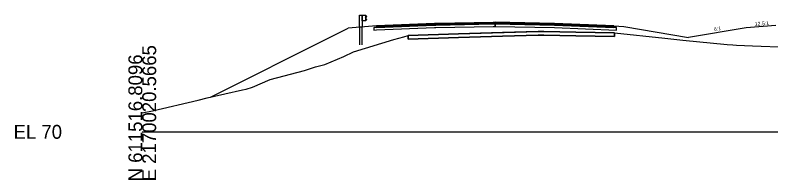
# Model space of a CAD drawing. Extents: x -26 to 1303, y -3010 to 12023.
# Drawn here: x 974.3 to 1127, y 3490.3 to 3523.5 of the extents above; entities that cross this region are included whole.
import ezdxf

# ---------------------------------------------------------------- set-up
doc = ezdxf.new("R2010")
doc.units = 0
for name, color, linetype in [('RD_GPK_XS_Cell', 7, 'Continuous'), ('RD_PD_Final_TrvlWay', 7, 'Continuous'), ('RD_XS_Base', 7, 'Continuous'), ('RD_XS_ExGround', 7, 'Continuous'), ('RD_XS_ExPaveRet', 7, 'Continuous'), ('RD_XS_GR', 7, 'Continuous'), ('RD_XS_Greenside', 7, 'Continuous'), ('RD_XS_Pave', 7, 'Continuous'), ('RD_XS_PaveOvlay_CP', 7, 'Continuous'), ('RD_XS_TieSlope', 7, 'Continuous'), ('RD_XS_TX_ShdSlope', 7, 'Continuous'), ('RD_XS_TX_Slope', 7, 'Continuous')]:
    doc.layers.add(name, color=color, linetype=linetype)

msp = doc.modelspace()

# ---------------------------------------------------------------- linework, layer by layer
at = {"layer": 'RD_GPK_XS_Cell'}
msp.add_line((1000, 3500), (1150, 3500), dxfattribs=at)
at = {"layer": 'RD_PD_Final_TrvlWay'}
msp.add_lwpolyline([(1044.42, 3517.53), (1044.42, 3521.14), (1043.92, 3521.1), (1043.92, 3517.53)], dxfattribs=at)
at = {"layer": 'RD_XS_Base'}
for p, q in [((1059.03, 3521.52), (1047.3, 3521.05)), ((1059.3, 3521.53), (1059.03, 3521.52)), ((1070.88, 3521.76), (1059.3, 3521.53)), ((1059.3, 3521.03), (1070.88, 3521.26)), ((1071.3, 3521.77), (1070.88, 3521.76)), ((1070.88, 3521.26), (1071.3, 3521.27)), ((1071.3, 3521.77), (1071.3, 3521.93)), ((1071.3, 3521.93), (1071.3, 3521.93)), ((1071.3, 3521.93), (1071.3, 3521.91)), ((1071.3, 3521.77), (1071.3, 3521.93)), ((1071.3, 3521.93), (1071.3, 3521.93)), ((1071.3, 3521.93), (1071.3, 3521.93)), ((1071.3, 3521.93), (1071.3, 3521.27)), ((1071.3, 3521.91), (1071.3, 3521.27)), ((1071.3, 3521.75), (1071.3, 3521.77)), ((1071.3, 3521.27), (1071.3, 3521.77)), ((1071.3, 3521.77), (1071.3, 3521.77)), ((1071.3, 3521.77), (1071.3, 3521.77)), ((1071.3, 3521.77), (1071.3, 3521.77)), ((1083.3, 3521.53), (1071.3, 3521.77)), ((1071.3, 3521.27), (1071.3, 3521.75)), ((1071.3, 3521.27), (1071.3, 3521.27)), ((1071.3, 3521.27), (1071.3, 3521.27)), ((1071.3, 3521.27), (1083.3, 3521.03)), ((1095.3, 3521.05), (1083.3, 3521.53)), ((1085.3, 3521.45), (1085.3, 3521.45)), ((1047.3, 3521.05), (1046.8, 3521.03)), ((1046.8, 3521.03), (1046.8, 3521.03)), ((1046.8, 3521.03), (1046.8, 3520.53)), ((1046.8, 3520.53), (1047.3, 3520.55)), ((1047.3, 3521.05), (1047.3, 3521.05)), ((1047.3, 3520.55), (1059.03, 3521.02)), ((1047.3, 3520.55), (1047.3, 3520.55)), ((1059.03, 3521.02), (1059.3, 3521.03)), ((1083.3, 3521.03), (1095.8, 3520.53)), ((1085.3, 3520.95), (1085.3, 3520.95)), ((1095.8, 3521.03), (1095.3, 3521.05)), ((1095.3, 3521.05), (1095.3, 3521.05)), ((1095.8, 3520.53), (1095.8, 3521.03)), ((1095.8, 3521.03), (1095.8, 3521.03))]:
    msp.add_line(p, q, dxfattribs=at)
at = {"layer": 'RD_XS_ExGround'}
msp.add_lwpolyline([(1000, 3503.82), (1002.05, 3504.24), (1011.31, 3506.41), (1013.09, 3506.82), (1020.25, 3508.45), (1021, 3508.58), (1022.28, 3509.03), (1025.81, 3510.53), (1032.77, 3512.36), (1035, 3513.08), (1036.9, 3513.61), (1039.43, 3514.63), (1040.75, 3515.22), (1042.66, 3516.11), (1050.84, 3518.61), (1052.86, 3519.19), (1053.71, 3519.46), (1063.92, 3519.77), (1080, 3520.26), (1081.1, 3520.24), (1095.39, 3519.95), (1105.56, 3518.89), (1109.22, 3518.5), (1118.16, 3517.62), (1119.31, 3517.52), (1120.04, 3517.46), (1123.26, 3517.32), (1130.35, 3517.06)], dxfattribs=at)
at = {"layer": 'RD_XS_ExPaveRet'}
for points in [[(1095.39, 3519.95), (1095.39, 3519.95), (1095.39, 3519.46), (1095.39, 3519.2), (1095.39, 3519.2), (1095.39, 3519.2), (1087.6, 3519.36), (1081.1, 3519.49), (1080.36, 3519.51), (1080, 3519.51), (1072.77, 3519.29), (1063.92, 3519.02), (1053.71, 3518.71), (1053.71, 3518.71), (1053.71, 3518.71), (1053.71, 3519.32), (1053.71, 3519.46), (1053.71, 3519.46), (1053.71, 3519.46), (1063.92, 3519.77), (1072.77, 3520.04), (1080, 3520.26), (1080.36, 3520.26), (1081.1, 3520.24), (1087.6, 3520.11), (1095.39, 3519.95), (1095.39, 3519.95)], [(1087.6, 3520.11), (1081.1, 3520.24), (1080.36, 3520.26), (1080, 3520.26), (1072.77, 3520.04), (1063.92, 3519.77), (1053.71, 3519.46), (1053.71, 3519.46), (1053.71, 3519.32), (1053.71, 3518.71), (1053.71, 3518.71), (1063.92, 3519.02), (1072.77, 3519.29), (1080, 3519.51), (1080.36, 3519.51), (1081.1, 3519.49), (1087.6, 3519.36), (1095.39, 3519.2), (1095.39, 3519.46), (1095.39, 3519.95), (1087.6, 3520.11)]]:
    msp.add_lwpolyline(points, dxfattribs=at)
at = {"layer": 'RD_XS_GR'}
for p, q in [((1043.92, 3521.1), (1043.92, 3523.53)), ((1043.92, 3523.53), (1044.17, 3523.53)), ((1044.17, 3523.53), (1044.42, 3523.53)), ((1044.42, 3523.53), (1044.42, 3521.14)), ((1044.42, 3522.37), (1044.42, 3523.53)), ((1044.42, 3523.53), (1045.08, 3523.53)), ((1045.08, 3523.53), (1045.08, 3522.37)), ((1045.09, 3523.53), (1045.08, 3523.53)), ((1045.08, 3523.53), (1045.08, 3523.53)), ((1045.08, 3523.53), (1045.08, 3522.37)), ((1045.08, 3522.95), (1045.35, 3523.24)), ((1045.09, 3522.95), (1045.08, 3522.95)), ((1045.36, 3523.24), (1045.09, 3523.53)), ((1045.36, 3522.66), (1045.09, 3522.95)), ((1045.35, 3523.24), (1045.36, 3523.24)), ((1045.08, 3522.37), (1044.42, 3522.37)), ((1045.08, 3522.37), (1045.35, 3522.66)), ((1045.35, 3522.66), (1045.36, 3522.66)), ((1044.42, 3521.14), (1043.92, 3521.1))]:
    msp.add_line(p, q, dxfattribs=at)
at = {"layer": 'RD_XS_Greenside'}
for p, q in [((1097.3, 3521.21), (1110.37, 3519.03)), ((1038.53, 3519.38), (1041.61, 3520.91)), ((1122, 3520.97), (1110.37, 3519.03)), ((1013.76, 3506.99), (1038.53, 3519.38))]:
    msp.add_line(p, q, dxfattribs=at)
at = {"layer": 'RD_XS_Pave'}
for p, q in [((1059.03, 3521.84), (1047.3, 3521.37)), ((1059.03, 3521.68), (1047.3, 3521.21)), ((1047.3, 3521.21), (1059.03, 3521.68)), ((1047.3, 3521.05), (1059.03, 3521.52)), ((1047.3, 3521.37), (1047.3, 3521.37)), ((1047.3, 3521.37), (1047.3, 3521.21)), ((1047.3, 3521.21), (1047.3, 3521.21)), ((1047.3, 3521.21), (1047.3, 3521.05)), ((1059.3, 3521.85), (1059.03, 3521.84)), ((1059.3, 3521.69), (1059.03, 3521.68)), ((1059.03, 3521.68), (1059.3, 3521.69)), ((1059.03, 3521.52), (1059.3, 3521.53)), ((1070.88, 3522.08), (1059.3, 3521.85)), ((1070.88, 3521.92), (1059.3, 3521.69)), ((1059.3, 3521.69), (1070.88, 3521.92)), ((1059.3, 3521.53), (1070.88, 3521.76)), ((1071.3, 3522.09), (1070.88, 3522.08)), ((1071.3, 3521.93), (1070.88, 3521.92)), ((1070.88, 3521.92), (1071.3, 3521.93)), ((1070.88, 3521.76), (1071.3, 3521.77)), ((1083.3, 3521.85), (1071.3, 3522.09)), ((1071.3, 3522.09), (1071.3, 3522.09)), ((1071.3, 3522.09), (1071.3, 3522.09)), ((1071.3, 3521.77), (1071.3, 3521.93)), ((1071.3, 3521.93), (1071.3, 3521.93)), ((1071.3, 3521.93), (1071.3, 3521.93)), ((1071.3, 3521.93), (1071.3, 3521.77)), ((1071.3, 3521.77), (1071.3, 3521.93)), ((1071.3, 3521.93), (1071.3, 3521.93)), ((1071.3, 3521.93), (1071.3, 3521.93)), ((1071.3, 3521.93), (1071.3, 3521.93)), ((1071.3, 3521.93), (1071.3, 3521.93)), ((1071.3, 3521.93), (1083.3, 3521.69)), ((1083.3, 3521.69), (1071.3, 3521.93)), ((1071.3, 3521.93), (1071.3, 3521.93)), ((1071.3, 3521.93), (1071.3, 3521.93)), ((1071.3, 3521.93), (1071.3, 3521.77)), ((1071.3, 3521.77), (1071.3, 3521.77)), ((1071.3, 3521.77), (1071.3, 3521.77)), ((1071.3, 3521.77), (1083.3, 3521.53)), ((1095.3, 3521.37), (1083.3, 3521.85)), ((1083.3, 3521.69), (1095.3, 3521.21)), ((1095.3, 3521.21), (1083.3, 3521.69)), ((1083.3, 3521.53), (1095.3, 3521.05)), ((1085.3, 3521.77), (1085.3, 3521.77)), ((1085.3, 3521.61), (1085.3, 3521.61)), ((1085.3, 3521.61), (1085.3, 3521.61)), ((1085.3, 3521.45), (1085.3, 3521.45)), ((1095.3, 3521.21), (1095.3, 3521.37)), ((1095.3, 3521.37), (1095.3, 3521.37)), ((1095.3, 3521.05), (1095.3, 3521.21)), ((1095.3, 3521.21), (1095.3, 3521.21))]:
    msp.add_line(p, q, dxfattribs=at)
at = {"layer": 'RD_XS_PaveOvlay_CP'}
for p, q in [((1047.3, 3521.37), (1059.3, 3521.85)), ((1059.3, 3521.85), (1071.3, 3522.09)), ((1071.3, 3522.09), (1083.3, 3521.85)), ((1083.3, 3521.85), (1095.3, 3521.37))]:
    msp.add_line(p, q, dxfattribs=at)
at = {"layer": 'RD_XS_TieSlope'}
for p, q in [((1047.3, 3521.37), (1041.61, 3520.91)), ((1095.3, 3521.37), (1097.3, 3521.21)), ((1128, 3521.45), (1122, 3520.97))]:
    msp.add_line(p, q, dxfattribs=at)

# ---------------------------------------------------------------- texts
at = {"layer": 'RD_GPK_XS_Cell'}
for s, p in [('E 2170020.5665', (1002.8, 3490)), ('N 611516.8096', (1000, 3490))]:
    msp.add_text(s, height=2.8, rotation=90, dxfattribs=at).set_placement(p)
msp.add_text('EL 70', height=2.8, dxfattribs=at).set_placement((974, 3498.6))
at = {"layer": 'RD_XS_TX_ShdSlope'}
msp.add_text('12.5:1', height=0.75, rotation=4.5739, dxfattribs=at).set_placement((1123.78, 3521.36))
at = {"layer": 'RD_XS_TX_Slope'}
msp.add_text('6:1', height=0.75, rotation=9.4642, dxfattribs=at).set_placement((1115.57, 3520.31))

doc.saveas('drawing.dxf')
